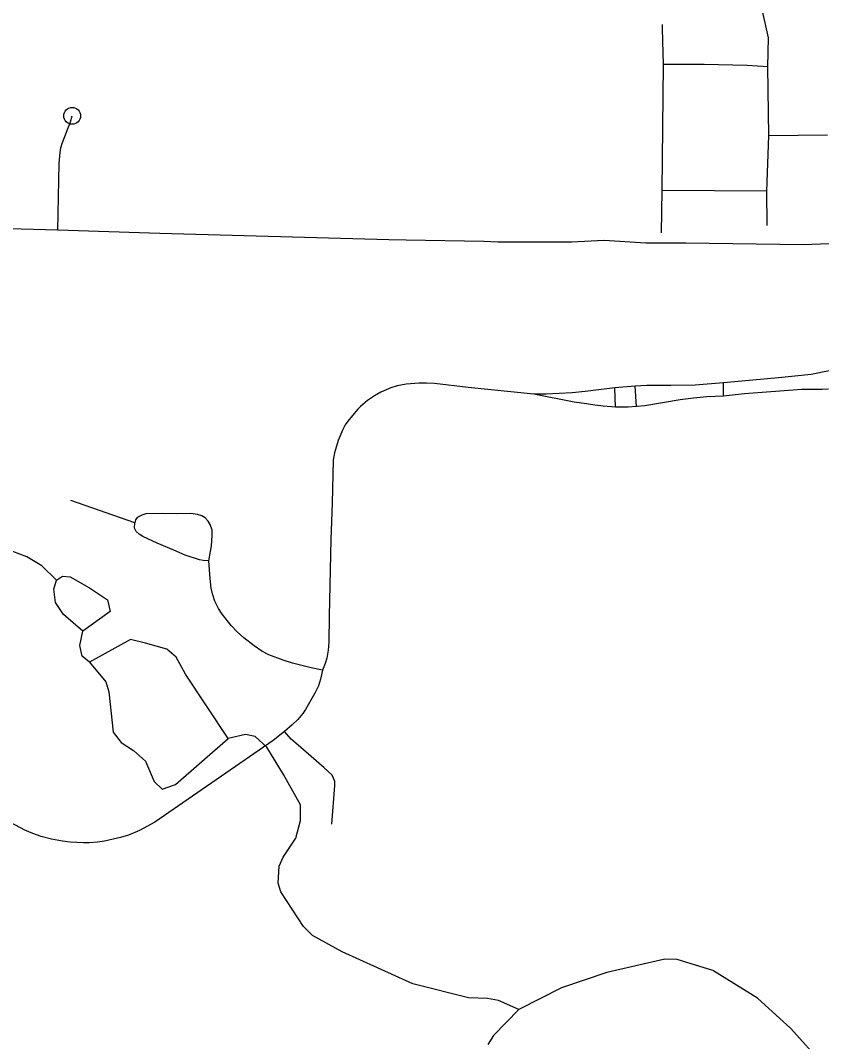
# Model space of a CAD drawing. Extents: x -19 to 366, y -4 to 359.
# Drawn here: x 146.796 to 147.247, y 191.897 to 192.473 of the extents above; entities that cross this region are included whole.
import ezdxf

# ---------------------------------------------------------------- set-up
doc = ezdxf.new("R2010")
doc.units = 0
for name, color, linetype in [('Level 33', 7, 'Continuous'), ('Level 35', 7, 'Continuous'), ('Level 60', 7, 'Continuous')]:
    doc.layers.add(name, color=color, linetype=linetype)

msp = doc.modelspace()

# ---------------------------------------------------------------- linework, layer by layer
at = {"layer": 'Level 33'}
for points in [[(147.21717, 192.44639), (147.21755, 192.46269), (147.21309, 192.4821), (147.21309, 192.48615)], [(147.15829, 192.44778), (147.15802, 192.4609), (147.15787, 192.46832), (147.15784, 192.4702)], [(147.15713, 192.35287), (147.15765, 192.37666), (147.15829, 192.44778)], [(147.21717, 192.44639), (147.20556, 192.4471), (147.18132, 192.44766), (147.16626, 192.4476), (147.15829, 192.44778)], [(147.21762, 192.40753), (147.21717, 192.44639)], [(146.81727, 192.35445), (146.818, 192.39185), (146.81855, 192.39816), (146.81894, 192.40066), (146.8198, 192.40372), (146.82428, 192.41536), (146.82529, 192.41877)], [(147.21665, 192.35696), (147.21647, 192.37636), (147.21762, 192.40753)], [(147.25074, 192.40783), (147.21762, 192.40753)], [(147.21647, 192.37636), (147.15765, 192.37666)], [(146.81727, 192.35445), (146.75508, 192.35601)], [(147.25167, 192.34671), (147.23694, 192.34608), (147.17093, 192.34697), (147.14835, 192.34712), (147.12489, 192.3486), (147.10659, 192.34755), (147.08581, 192.34757), (147.06495, 192.34762), (147.05722, 192.34792), (147.01343, 192.34869), (147.00369, 192.34885), (146.87474, 192.35249), (146.81727, 192.35445)], [(147.25156, 192.27521), (147.24144, 192.27313), (147.2231, 192.2711), (147.19206, 192.26845)], [(147.08537, 192.26198), (147.04831, 192.26582), (147.02946, 192.26792), (147.02481, 192.26818), (147.02083, 192.26822), (147.01344, 192.26771), (147.00842, 192.26668), (147.00476, 192.26554), (146.99913, 192.26309), (146.99559, 192.26111), (146.9916, 192.25833), (146.98764, 192.25513), (146.98592, 192.25335), (146.98053, 192.24683), (146.97912, 192.24478), (146.97766, 192.24217), (146.97517, 192.23587), (146.97303, 192.22891), (146.97221, 192.22473), (146.9717, 192.20057), (146.97101, 192.18013), (146.97003, 192.13716), (146.96983, 192.12227), (146.96942, 192.11782), (146.9687, 192.11327), (146.96785, 192.11025), (146.96623, 192.10659)], [(147.13102, 192.26549), (147.11431, 192.26352), (147.10699, 192.26281), (147.09964, 192.26232), (147.09231, 192.26204), (147.08537, 192.26198)], [(147.14243, 192.26645), (147.13102, 192.26549)], [(147.13125, 192.25469), (147.13102, 192.26549)], [(147.19206, 192.26845), (147.17621, 192.26709), (147.16246, 192.26679), (147.14869, 192.26687), (147.14243, 192.26645)], [(147.14313, 192.25495), (147.14243, 192.26645)], [(147.19214, 192.26093), (147.19206, 192.26845)], [(147.2513, 192.26489), (147.24769, 192.2647), (147.23623, 192.26459), (147.20395, 192.26214), (147.19214, 192.26093)], [(147.13125, 192.25469), (147.1243, 192.25515), (147.11959, 192.25576), (147.11495, 192.25658), (147.10796, 192.25742), (147.08537, 192.26198)], [(147.19214, 192.26093), (147.18283, 192.26044), (147.17522, 192.25971), (147.16765, 192.25876), (147.14792, 192.25546), (147.14313, 192.25495)], [(147.14313, 192.25495), (147.13847, 192.25467), (147.13125, 192.25469)], [(146.86056, 192.18944), (146.82453, 192.20214)], [(146.90229, 192.1681), (146.89901, 192.16837), (146.89699, 192.16873), (146.88898, 192.1713), (146.88249, 192.17419), (146.87326, 192.17798), (146.86502, 192.18179), (146.86302, 192.18305), (146.86136, 192.18466), (146.8605, 192.18655), (146.86056, 192.18944)], [(146.90229, 192.1681), (146.90331, 192.17332), (146.90379, 192.17654), (146.90413, 192.18237), (146.90407, 192.1853), (146.90302, 192.18854), (146.90197, 192.19045), (146.90024, 192.19225), (146.8984, 192.1935), (146.89599, 192.19421), (146.89214, 192.19468), (146.88435, 192.19462), (146.87617, 192.19477), (146.86682, 192.1946), (146.8645, 192.19388), (146.86198, 192.19246), (146.86105, 192.19116), (146.86056, 192.18944)], [(146.96623, 192.10659), (146.95982, 192.10781), (146.94939, 192.1105), (146.9441, 192.11218), (146.93603, 192.11519), (146.93211, 192.11731), (146.92786, 192.12017), (146.92199, 192.12471), (146.91817, 192.12817), (146.91486, 192.13168), (146.90977, 192.13805), (146.90764, 192.14134), (146.90574, 192.14537), (146.90431, 192.14952), (146.90364, 192.1528), (146.90297, 192.15808), (146.90229, 192.1681)], [(146.96623, 192.10659), (146.9652, 192.10141), (146.96401, 192.09769), (146.96193, 192.09348), (146.95673, 192.0844), (146.95514, 192.08204), (146.95235, 192.07882), (146.94918, 192.07571), (146.94493, 192.07189)], [(146.94493, 192.07189), (146.9385, 192.06687), (146.87186, 192.02082), (146.86328, 192.01613), (146.85701, 192.01358), (146.85246, 192.0122), (146.84846, 192.01123), (146.84352, 192.01028), (146.8396, 192.00972), (146.83488, 192.00929), (146.83163, 192.00927), (146.82409, 192.00965), (146.81979, 192.01013), (146.81369, 192.01135), (146.80787, 192.01287), (146.80313, 192.01446), (146.79867, 192.01637), (146.79065, 192.02071)], [(146.97148, 192.01974), (146.97332, 192.04149), (146.97325, 192.04378), (146.97258, 192.04563), (146.9717, 192.04728), (146.96697, 192.05172), (146.95135, 192.06544), (146.94856, 192.06765), (146.94493, 192.07189)]]:
    msp.add_lwpolyline(points, dxfattribs=at)
msp.add_circle((146.82529, 192.41877), 0.00473, dxfattribs=at)
at = {"layer": 'Level 35'}
for points in [[(147.07688, 191.9153), (147.06546, 191.92052), (147.0592, 191.92161), (147.04859, 191.9219), (147.01726, 191.92979), (146.97731, 191.94785), (146.96075, 191.95701), (146.95559, 191.96209), (146.94291, 191.9817), (146.94135, 191.98662), (146.94184, 191.99611), (146.94406, 192.00125), (146.95136, 192.01193), (146.95393, 192.02181), (146.95385, 192.03073), (146.94441, 192.04772), (146.935, 192.06319), (146.92831, 192.0692), (146.923, 192.0703), (146.91316, 192.06794), (146.88916, 192.10434), (146.88396, 192.11378), (146.87862, 192.11829), (146.86665, 192.12179), (146.85811, 192.1238), (146.8351, 192.1111), (146.83091, 192.11447), (146.82972, 192.12034), (146.83135, 192.12851), (146.82047, 192.1379), (146.81586, 192.14469), (146.81504, 192.15208), (146.81651, 192.15722), (146.80829, 192.1653), (146.79972, 192.17035), (146.79193, 192.17332)], [(146.81651, 192.15722), (146.8199, 192.15952), (146.82426, 192.15918), (146.83512, 192.15282), (146.84522, 192.14608), (146.84679, 192.13964), (146.83135, 192.12851)], [(146.8351, 192.1111), (146.8443, 192.09998), (146.84605, 192.09431), (146.84833, 192.07157), (146.85293, 192.06573), (146.85979, 192.06123), (146.86667, 192.05522), (146.8715, 192.04388), (146.87609, 192.03956), (146.88345, 192.04209), (146.91316, 192.06794)], [(147.24824, 191.8843), (147.23006, 191.90464), (147.21135, 191.92174), (147.1862, 191.93727), (147.16606, 191.94355), (147.15905, 191.94368), (147.12634, 191.9362), (147.10083, 191.92764), (147.07688, 191.9153), (147.06261, 191.90077), (147.05943, 191.89562)]]:
    msp.add_lwpolyline(points, dxfattribs=at)
at = {"layer": 'Level 60'}
for points in [[(154.11585, 1.87092), (153.9063, 10.48743), (153.69602, 19.10409), (153.48501, 27.72087), (153.27327, 36.3378), (153.0608, 44.95486), (152.84759, 53.57206), (152.63366, 62.1894), (152.419, 70.80688), (152.20362, 79.42449), (151.98751, 88.04225), (151.77068, 96.66014), (151.55312, 105.27817), (151.33484, 113.89634), (151.11584, 122.51465), (150.89612, 131.13311), (150.67568, 139.7517), (150.45452, 148.37043), (150.23264, 156.98931), (150.01005, 165.60832), (149.78674, 174.22748), (149.56272, 182.84677), (149.33799, 191.46621), (149.11254, 200.0858), (148.88638, 208.70552), (148.65952, 217.32539), (148.43194, 225.9454), (148.20366, 234.56555), (147.97466, 243.18584), (147.74497, 251.80628), (147.51457, 260.42687), (147.28346, 269.04759), (147.05165, 277.66846), (146.81914, 286.28948), (146.58593, 294.91064), (146.35202, 303.53194), (146.11742, 312.15339), (145.88211, 320.77499), (145.64611, 329.39673), (145.40941, 338.01861), (145.17202, 346.64065)], [(0, 189.51617), (7.11214, 189.52059), (14.22427, 189.53386), (21.33637, 189.55597), (28.44845, 189.58693), (35.56048, 189.62672), (42.67245, 189.67537), (49.78436, 189.73285), (56.89619, 189.79918), (64.00793, 189.87436), (71.11958, 189.95838), (78.23111, 190.05124), (85.34253, 190.15294), (92.45381, 190.26349), (99.56495, 190.38288), (106.67593, 190.51112), (113.78675, 190.6482), (120.89739, 190.79412), (128.00785, 190.94888), (135.11811, 191.11248), (142.22816, 191.28493), (149.33799, 191.46621), (156.44759, 191.65634), (163.55694, 191.85531), (170.66605, 192.06312), (177.77489, 192.27977), (184.88345, 192.50526), (191.99173, 192.73959), (199.09971, 192.98276), (206.20739, 193.23477), (213.31474, 193.49561), (220.42177, 193.7653), (227.52845, 194.04382), (234.63479, 194.33118), (241.74076, 194.62738), (248.84635, 194.93241), (255.95157, 195.24628), (263.05638, 195.56898), (270.16079, 195.90052), (277.26478, 196.24089), (284.36834, 196.5901), (291.47147, 196.94814), (298.57414, 197.31501), (305.67635, 197.69072), (312.77809, 198.07525), (319.87934, 198.46862), (326.9801, 198.87082), (334.08035, 199.28185), (341.18009, 199.7017)]]:
    msp.add_spline(points, degree=3, dxfattribs=at)

doc.saveas('drawing.dxf')
